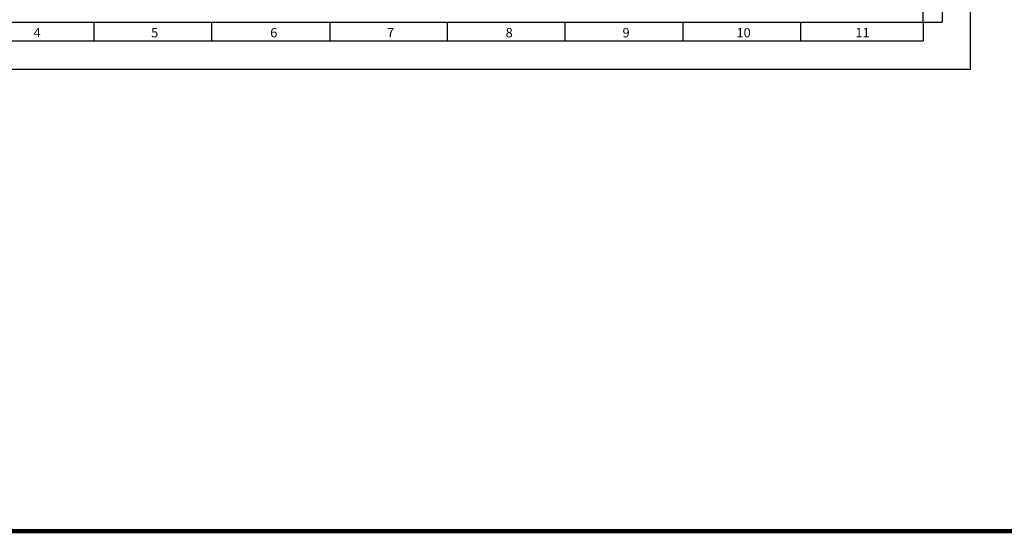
# Model space of a CAD drawing. Header units: millimetres. Extents: x -559 to 10735, y -2326 to 222.
# Tile 527 of 656: x 5342 to 5755, y -2326 to -2111. Entities that reach past the tile are written whole.
import ezdxf

# ---------------------------------------------------------------- set-up
doc = ezdxf.new("R2010")
doc.units = ezdxf.units.MM
doc.header["$LTSCALE"] = 4
doc.layers.add('Limite do Plano', color=255, linetype='Continuous')
doc.layers.add('Modelo', color=251, linetype='Continuous')

msp = doc.modelspace()

# ---------------------------------------------------------------- linework, layer by layer
at = {"layer": 'Limite do Plano', "lineweight": 200}
msp.add_lwpolyline([(4692.19, -403.54), (6202.99, -403.54), (6202.99, -2326.04), (4692.19, -2326.04)], close=True, dxfattribs=at)
at = {"layer": 'Modelo'}
for p, q in [((5729.36, -1835.28), (5729.36, -2112.1)), ((5729.36, -2033.01), (5729.36, -2112.1)), ((5373.44, -2120.01), (5373.44, -2112.1)), ((5422.88, -2120.01), (5422.88, -2112.1)), ((5472.31, -2112.1), (5472.31, -2120.01)), ((5521.74, -2120.01), (5521.74, -2112.1)), ((5571.17, -2120.01), (5571.17, -2112.1)), ((5620.61, -2120.01), (5620.61, -2112.1)), ((5670.04, -2120.01), (5670.04, -2112.1)), ((5721.45, -2112.1), (5729.36, -2112.1)), ((5721.45, -2112.1), (5721.45, -2120.01)), ((5274.58, -2120.01), (5721.45, -2120.01)), ((5274.58, -2120.01), (5373.44, -2120.01)), ((5373.44, -2120.01), (5472.31, -2120.01)), ((5472.31, -2120.01), (5571.17, -2120.01)), ((5571.17, -2120.01), (5670.04, -2120.01))]:
    msp.add_line(p, q, dxfattribs=at)
for points in [[(5153.96, -2131.87), (5741.22, -2131.87), (5741.22, -1716.64), (5153.96, -1716.64)], [(5173.74, -2112.1), (5721.45, -2112.1), (5721.45, -1736.41), (5173.74, -1736.41)]]:
    msp.add_lwpolyline(points, close=True, dxfattribs=at)

# ---------------------------------------------------------------- texts
at = {"layer": 'Modelo', "attachment_point": 1}
for s, heights, insert, char_height in [('4', [3.95], (5347.99, -2114.59), 3.95), ('5', [0], (5397.33, -2114.59), 3.95), ('6', [0], (5447.32, -2114.59), 3.95), ('7', [0], (5496.34, -2114.59), 3.95), ('8', [0], (5546.15, -2114.59), 3.95), ('9', [0], (5595.2, -2114.59), 3.95), ('10', [0], (5643.03, -2114.59), 3.955), ('11', [0], (5692.96, -2114.59), 3.955)]:
    msp.add_mtext_dynamic_manual_height_columns(s, width=54.2922, gutter_width=19.77, heights=heights, dxfattribs=dict(at, insert=insert, char_height=char_height))

doc.saveas('drawing.dxf')
